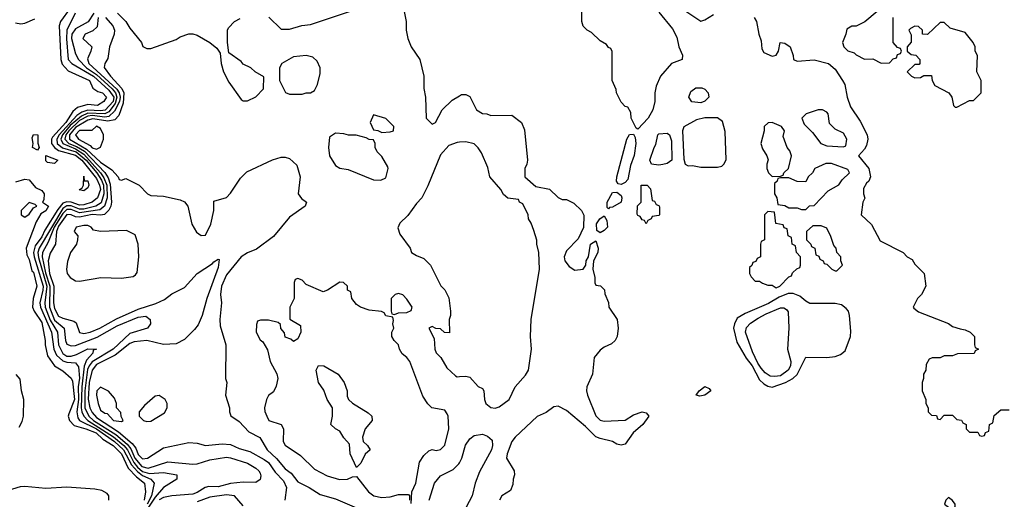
# Model space of a CAD drawing. Header units: inches. Extents: x 2380053 to 2584298, y 380219 to 546618.
# Tile 594 of 656: x 2517905 to 2522596, y 475754 to 478039. Entities that reach past the tile are written whole.
import ezdxf

# ---------------------------------------------------------------- set-up
doc = ezdxf.new("R2010")
doc.units = ezdxf.units.IN
doc.header["$MEASUREMENT"] = 0
doc.layers.add('C5417', color=7, linetype='Continuous')
doc.layers.add('C5427', color=7, linetype='Continuous')

msp = doc.modelspace()

# ---------------------------------------------------------------- linework, layer by layer
at = {"layer": 'C5417', "color": 2}
for points, elevation in [([(2518145.5, 478094.5), (2518099.5, 478030), (2518093.4, 478010), (2518100.7, 477850), (2518106.8, 477826.8), (2518135.6, 477795.6), (2518237.1, 477750), (2518253.2, 477713.2), (2518276.8, 477696.8), (2518298.8, 477690), (2518318, 477670), (2518306, 477650), (2518276, 477630), (2518230, 477635.1), (2518179.5, 477620.5), (2518158, 477602), (2518124.3, 477550), (2518060.9, 477479.1), (2518056.3, 477470), (2518056.3, 477450), (2518070.1, 477430.1), (2518090, 477415.3), (2518170, 477393.8), (2518200.5, 477370), (2518270, 477283.2), (2518285.5, 477250), (2518289.3, 477230), (2518275.2, 477190), (2518250, 477169.9), (2518210, 477156.8), (2518190, 477155.9), (2518150, 477169.9), (2518130, 477172.1), (2518110, 477164.7), (2518085.8, 477134.2), (2518024.3, 477035.7), (2518010, 477005.3), (2517978.7, 476961.3), (2517970.1, 476930), (2517973.9, 476910), (2518016.3, 476770), (2518015.8, 476750), (2518000.8, 476690), (2518003.2, 476670), (2518056.1, 476550), (2518067.8, 476470), (2518080.6, 476440.6), (2518110, 476413.2), (2518130, 476407), (2518170, 476404.4), (2518184.8, 476384.8), (2518190.5, 476330.5), (2518184.1, 476290), (2518185.7, 476230), (2518177.2, 476170), (2518182.2, 476142.2), (2518190.2, 476130), (2518271.5, 476090), (2518357.2, 476030), (2518400.1, 475990), (2518438.1, 475918.1), (2518465.8, 475885.8), (2518490, 475867.3), (2518528.9, 475850), (2518545.5, 475830), (2518532.3, 475770), (2518512.7, 475730)], 6), ([(2519091.6, 478051.6), (2519150, 477994), (2519190, 477994), (2519248.9, 478011.1), (2519290, 478016), (2519495.1, 478084.9)], 26), ([(2519733.7, 478093.7), (2519746.8, 478030), (2519746.8, 477990), (2519754, 477950), (2519770.6, 477910.6), (2519811, 477850), (2519831, 477770), (2519831.1, 477711.1), (2519838, 477670), (2519842, 477570), (2519870, 477542), (2519886, 477550), (2519918, 477610), (2519964.7, 477655.3), (2520000, 477676.1)], 26), ([(2517884.2, 478024.2), (2517910, 478019.5), (2517930, 478022.3), (2517976.5, 478043.5)], 6), ([(2518169.2, 478070), (2518129.4, 477990), (2518127.6, 477947.6), (2518135.2, 477850), (2518153.4, 477830), (2518255.9, 477770), (2518330, 477703), (2518352.7, 477670), (2518349.5, 477650), (2518311.3, 477608.7), (2518290, 477605.1), (2518230, 477608.1), (2518201.1, 477598.9), (2518176.9, 477583.1), (2518092.6, 477490), (2518081.7, 477470), (2518083.5, 477450), (2518108.7, 477428.7), (2518173.3, 477410), (2518221.9, 477370), (2518271.9, 477310), (2518294.5, 477274.5), (2518303.6, 477250), (2518305.9, 477210), (2518293.1, 477166.9), (2518267, 477150), (2518210, 477136.9), (2518190, 477136.4), (2518150, 477151.7), (2518130, 477152.7), (2518110, 477140.2), (2517997.4, 476950), (2517990.7, 476930), (2517993.6, 476906.4), (2518033.5, 476770), (2518024.2, 476690), (2518026.3, 476670), (2518050, 476607.2), (2518085.1, 476550), (2518089.6, 476489.6), (2518110, 476448.2), (2518130, 476436.5), (2518150, 476436), (2518176.1, 476443.9), (2518230, 476471.5), (2518270.8, 476470), (2518254.8, 476465.2), (2518252.7, 476450), (2518222.4, 476417.6), (2518211.8, 476388.2), (2518200.6, 476290), (2518197, 476190), (2518200.1, 476170), (2518209.6, 476149.7), (2518230.1, 476130), (2518352.3, 476052.3), (2518401.4, 476010), (2518419.2, 475990), (2518448.7, 475928.8), (2518466.4, 475906.4), (2518490, 475886.8), (2518522.7, 475877.3), (2518590, 475881.7), (2518654, 475870), (2518654, 475850), (2518590, 475809.8), (2518550, 475763.5), (2518488.8, 475671.2)], 10), ([(2518258, 478070), (2518231.7, 478028.3), (2518170, 477995.3), (2518153, 477970), (2518151.9, 477950), (2518170, 477876), (2518184.9, 477850), (2518222.7, 477810), (2518270, 477778.7), (2518345, 477710), (2518361.6, 477690), (2518367.8, 477670), (2518359.9, 477640.1), (2518330, 477599.6), (2518309.7, 477590.3), (2518230, 477593.9), (2518199.9, 477580.1), (2518145.4, 477534.6), (2518109.2, 477490), (2518100.8, 477470), (2518110, 477448.6), (2518170, 477424.6), (2518210, 477399.1), (2518290.1, 477310), (2518305.9, 477285.9), (2518319.3, 477250), (2518321.6, 477190), (2518309.6, 477150.4), (2518286.2, 477133.8), (2518190, 477119), (2518150, 477134.3), (2518130, 477134.5), (2518110, 477116.5), (2518069.7, 477050), (2518040.9, 476979.1), (2518013.8, 476930), (2518012, 476910), (2518027.1, 476832.9), (2518048.6, 476770), (2518046.6, 476670), (2518070, 476607.7), (2518116, 476570), (2518122.3, 476510), (2518130, 476493.4), (2518150, 476484.9), (2518170, 476487.4), (2518273.5, 476526.5), (2518370, 476579.7), (2518470, 476621.7), (2518505.8, 476625.8), (2518526.8, 476610), (2518527.7, 476590), (2518513.4, 476570), (2518430, 476543.9), (2518350.6, 476469.4), (2518250, 476408.2), (2518235.3, 476390), (2518227.9, 476372.1), (2518214.9, 476270), (2518215.4, 476190), (2518234.6, 476150), (2518256.8, 476130), (2518362.6, 476062.6), (2518416.4, 476016.4), (2518434.7, 475994.7), (2518453.1, 475950), (2518486.8, 475910), (2518517.4, 475902.6), (2518610, 475932.7), (2518730, 475921.7), (2518750, 475923.6), (2518810, 475941.7), (2518890, 475954.6), (2518910, 475952), (2518990, 475926), (2519030, 475902), (2519044, 475890), (2519050, 475878), (2519054, 475866), (2519051, 475849), (2519030, 475834), (2518970, 475836.3), (2518910, 475829.8), (2518850, 475813.5), (2518805.8, 475814.2), (2518789.2, 475810.8), (2518750, 475785.7), (2518730, 475778.5), (2518630, 475771), (2518590, 475762.7), (2518570, 475750.8)], 14), ([(2518279, 478050), (2518274.2, 478005.8), (2518253.5, 477986.5), (2518216.3, 477970), (2518205.5, 477950), (2518248, 477910), (2518244.4, 477890), (2518227.5, 477852.5), (2518234, 477830), (2518367.8, 477707.8), (2518379.2, 477690), (2518382.9, 477670), (2518380.5, 477650), (2518356.6, 477603.4), (2518330, 477578.4), (2518310, 477575.2), (2518250, 477582.3), (2518230, 477579.2), (2518190, 477558.1), (2518139.1, 477510), (2518124.4, 477490), (2518119.6, 477470), (2518138.5, 477450), (2518175.6, 477435.6), (2518212.9, 477412.9), (2518310.9, 477310.9), (2518326, 477286), (2518335.5, 477255.5), (2518341.7, 477170), (2518338.5, 477150), (2518329, 477131), (2518308.8, 477111.2), (2518290, 477107), (2518250, 477110.8), (2518190, 477098.7), (2518170, 477100.6), (2518150, 477109.8), (2518130, 477110.5), (2518090, 477055), (2518080.8, 477030), (2518075.8, 476970), (2518050, 476926.6), (2518039.7, 476890), (2518047.5, 476830), (2518068.1, 476770), (2518066.3, 476690), (2518070, 476663), (2518090, 476626.2), (2518110, 476616.2), (2518162.4, 476602.4), (2518174.4, 476594.4), (2518189, 476549), (2518210, 476544.6), (2518241.2, 476550), (2518287.3, 476570), (2518365.8, 476614.2), (2518470, 476659.7), (2518552.8, 476687.2), (2518594, 476706), (2518630, 476732.7), (2518690, 476763), (2518749.7, 476830.3), (2518822.9, 476877.1), (2518830, 476886), (2518850, 476898), (2518856, 476896), (2518850, 476858), (2518796.5, 476710), (2518774.9, 476630), (2518754.6, 476585.4), (2518737.2, 476562.8), (2518690, 476515.1), (2518650, 476495.1), (2518590, 476492.3), (2518511.2, 476511.2), (2518450, 476504.7), (2518430, 476496.9), (2518359.7, 476440.3), (2518270, 476395.8), (2518249.5, 476370), (2518236, 476310), (2518231.6, 476231.6), (2518239.4, 476190), (2518250, 476167.1), (2518270, 476143.5), (2518375.7, 476075.7), (2518440.5, 476020.5), (2518457.5, 475997.5), (2518470, 475967.2), (2518490, 475947.4), (2518513.2, 475950), (2518590, 475999.1), (2518710, 476024), (2518750, 476020.7), (2518790, 476010.6), (2518870, 476018), (2518910, 476015.8), (2518950, 475996.5), (2519001.1, 475981.1), (2519070, 475944), (2519090, 475928.8), (2519122.6, 475882.6), (2519161.3, 475841.3), (2519175.3, 475810), (2519168.9, 475750)], 18), ([(2518314.3, 478050), (2518348.4, 478010), (2518356.4, 477990), (2518354.4, 477970), (2518332.7, 477910), (2518325.5, 477854.5), (2518311, 477830), (2518307.9, 477812.1), (2518337, 477770), (2518391.6, 477711.6), (2518400.8, 477690), (2518398.4, 477641.6), (2518376.7, 477583.3), (2518358.3, 477561.7), (2518324.2, 477555.8), (2518252.6, 477567.4), (2518230, 477560.2), (2518170, 477525.6), (2518141.7, 477490), (2518142.4, 477470), (2518222.7, 477422.7), (2518290, 477360.6), (2518343.8, 477323.8), (2518374, 477290), (2518378, 477278), (2518390, 477274), (2518410, 477282), (2518474, 477250), (2518514, 477210), (2518530, 477202), (2518590, 477198), (2518670, 477181), (2518690.6, 477170.6), (2518706, 477150), (2518725.5, 477065.5), (2518747.5, 477027.5), (2518770, 477011), (2518790, 477012), (2518815.3, 477064.7), (2518829.3, 477129.3), (2518830, 477174), (2518890, 477192), (2518910, 477212), (2518956.5, 477283.5), (2518986.3, 477313.7), (2519110, 477371), (2519150, 477384.7), (2519170, 477384.7), (2519190, 477378), (2519225.4, 477345.4), (2519241, 477290), (2519231.3, 477210), (2519247.1, 477187.1), (2519272, 477170), (2519264.7, 477150), (2519190, 477099), (2519114.2, 477005.8), (2519033.9, 476946.1), (2518990, 476928.3), (2518959.5, 476910), (2518890, 476822.9), (2518866.5, 476770), (2518862, 476730), (2518866, 476690), (2518858, 476610), (2518859.8, 476579.8), (2518886.8, 476490), (2518884.7, 476330), (2518891, 476310), (2518886, 476250), (2518904.7, 476190), (2518904.7, 476170), (2518910.9, 476150.9), (2518950, 476124.9), (2518995.8, 476075.8), (2519048.4, 476048.4), (2519084.4, 475990), (2519128.6, 475948.6), (2519170, 475899.5), (2519197.8, 475877.8), (2519230, 475837.3), (2519284.7, 475810), (2519336.8, 475776.8), (2519410, 475756.3), (2519510, 475713.4)], 22), ([(2518370.8, 478070), (2518410.4, 478030.4), (2518430, 477998.8), (2518484.7, 477930), (2518491.6, 477911.6), (2518510, 477902), (2518530, 477902), (2518650, 477944.7), (2518670, 477958), (2518710, 477971.3), (2518730, 477971.3), (2518750, 477964.7), (2518810.9, 477930.9), (2518843.6, 477903.6), (2518859.6, 477879.6), (2518864.7, 477830), (2518876, 477790), (2518902, 477742), (2518959.6, 477659.6), (2518970, 477652), (2518990, 477652), (2519030, 477672), (2519066, 477710), (2519067.3, 477767.3), (2519026, 477790), (2519006, 477810), (2518970, 477828), (2518960.4, 477840.4), (2518902, 477882), (2518895.3, 477930), (2518895.3, 477990), (2518900.2, 477999.8), (2518928, 478030), (2518954.6, 478045.4)], 26), ([(2520000, 477455), (2519990, 477454), (2519950, 477439), (2519910, 477395.3), (2519850, 477248), (2519821, 477190), (2519795.9, 477164.1), (2519754.4, 477105.6), (2519716, 477070), (2519707.1, 477047.1), (2519716.8, 477016.8), (2519764.7, 476950), (2519772, 476930), (2519795.3, 476915.3), (2519830, 476902), (2519862, 476870), (2519911, 476771), (2519930, 476752), (2519950, 476714), (2519958, 476650), (2519958, 476630), (2519951.3, 476610), (2519952.7, 476547.3), (2519928.4, 476548.4), (2519910, 476566), (2519888, 476568), (2519870, 476578), (2519854, 476570), (2519879.8, 476519.8), (2519882.8, 476470), (2519890, 476452), (2519912, 476430), (2519939.8, 476379.8), (2519982, 476342), (2519990, 476338), (2520000, 476338.7)], 26), ([(2517886.4, 477266.4), (2517930, 477278.8), (2517950, 477276), (2517979.8, 477239.8), (2518010, 477224.7), (2518021, 477210), (2518019.8, 477180.2), (2518014, 477170), (2518042, 477150), (2518030, 477129), (2518005.4, 477114.6), (2517983.5, 477076.5), (2517936, 476950), (2517938.3, 476918.3), (2517950, 476897.3), (2517963, 476843), (2517970, 476836), (2517986, 476770), (2517968.5, 476710), (2517966.4, 476670), (2517973.4, 476650), (2518010, 476596.3), (2518026, 476510), (2518025.5, 476490), (2518037.8, 476437.7), (2518070.2, 476390.2), (2518110, 476366.8), (2518150, 476331), (2518156.3, 476316.3), (2518165.8, 476230), (2518138.9, 476161.1), (2518136.5, 476150), (2518141.3, 476130), (2518165, 476105), (2518220.7, 476090), (2518268.4, 476070), (2518300.9, 476040.9), (2518350.2, 476010), (2518390, 475971.1), (2518422.4, 475902.4), (2518460.6, 475860.6), (2518499.6, 475830), (2518504.6, 475790), (2518498, 475750)], 2), ([(2519770, 475734), (2519774, 475790), (2519792, 475830), (2519809.3, 475930.7), (2519830, 475962), (2519854.6, 475985.4), (2519870, 475991), (2519890, 475986), (2519910, 475991), (2519930, 476012), (2519949.3, 476090), (2519946, 476150), (2519941.5, 476161.5), (2519930, 476179), (2519868, 476190), (2519849.1, 476209.1), (2519825.6, 476245.6), (2519764, 476410), (2519749.4, 476429.4), (2519727.2, 476447.2), (2519714, 476470), (2519709.2, 476489.2), (2519688.7, 476510), (2519678, 476530), (2519678, 476550), (2519688, 476570), (2519682, 476590), (2519686, 476606), (2519682, 476622), (2519650, 476628), (2519642, 476642), (2519628, 476648), (2519570, 476655.3), (2519528, 476670), (2519510, 476682), (2519488, 476710), (2519482, 476742), (2519466, 476750), (2519466, 476770), (2519447.3, 476787.3), (2519430, 476788), (2519372, 476750), (2519350, 476742), (2519270, 476778), (2519250, 476798), (2519230, 476806), (2519218, 476802), (2519212.7, 476787.3), (2519212, 476710), (2519192, 476670), (2519192.7, 476612.7), (2519242, 476582), (2519244.7, 476550), (2519230, 476518), (2519210, 476506), (2519196.4, 476516.4), (2519170, 476526), (2519167.3, 476547.3), (2519148.4, 476568.4), (2519147.3, 476587.3), (2519136.4, 476596.4), (2519090, 476608), (2519052.7, 476607.3), (2519038, 476602), (2519032.7, 476587.3), (2519032, 476550), (2519050, 476514), (2519063.6, 476503.6), (2519085.4, 476465.4), (2519098, 476410), (2519130, 476352), (2519134, 476330), (2519127.1, 476292.9), (2519114, 476266), (2519090, 476248), (2519081, 476230), (2519072, 476190), (2519072.7, 476172.7), (2519082, 476150), (2519092, 476130), (2519151.3, 476110), (2519161, 476090), (2519160.7, 476030), (2519170, 476011.3), (2519242.5, 475962.5), (2519310, 475898), (2519370, 475866), (2519428.5, 475848.5), (2519466, 475850), (2519490, 475861), (2519510, 475862), (2519567.3, 475790), (2519592, 475770), (2519630, 475763), (2519670, 475765.5), (2519710, 475777.1), (2519756.9, 475776.9), (2519762, 475770), (2519762, 475750)], 26), ([(2517901.8, 476098.2), (2517915.9, 476124.1), (2517922.2, 476150), (2517924.8, 476230), (2517914, 476270), (2517906.9, 476326.9), (2517888.3, 476348.3)], 2), ([(2519856.3, 475750), (2519880.7, 475830), (2519910, 475865.5), (2519970, 475896.4), (2519997.6, 475922.4), (2520000, 475927.3)], 22), ([(2518329.6, 475750), (2518329.6, 475770), (2518321.7, 475781.7), (2518296.6, 475796.6), (2518262.9, 475802.9), (2518130, 475812.4), (2518030, 475805.3), (2517930, 475815.1), (2517906.9, 475813.1), (2517850, 475795.4), (2517790, 475791.1), (2517681.2, 475798.8), (2517579.8, 475780.2), (2517502.5, 475757.5), (2517430, 475725.9)], 2), ([(2518970, 475722), (2518928, 475770), (2518890, 475775.4), (2518810, 475763.9), (2518750, 475741.4)], 18)]:
    msp.add_lwpolyline(points, dxfattribs=dict(at, elevation=elevation))
for points, elevation in [([(2519270, 477869), (2519210, 477862), (2519154, 477830), (2519142, 477810), (2519142, 477750), (2519171.6, 477691.6), (2519190, 477684.7), (2519250, 477684.7), (2519270, 477691.3), (2519290, 477691.3), (2519310, 477702), (2519324, 477730), (2519336.5, 477783.5), (2519337.2, 477810), (2519322, 477842), (2519301.2, 477861.2)], 26), ([(2519590, 477586), (2519574, 477550), (2519590, 477514), (2519611.6, 477511.6), (2519630, 477502), (2519670, 477504.7), (2519686, 477510), (2519688, 477530), (2519650, 477568)], 26), ([(2518270, 477531.8), (2518248.3, 477511.7), (2518190, 477510.7), (2518170, 477491.1), (2518184.2, 477470), (2518239.8, 477439.8), (2518250, 477429.2), (2518270, 477421.6), (2518290, 477431.3), (2518303.7, 477470), (2518303.7, 477490), (2518290, 477521.2)], 26), ([(2517990, 477418), (2517966, 477430), (2517968.7, 477450), (2517964, 477476), (2517970, 477492), (2517990.5, 477490.5), (2517990.8, 477450.8), (2517998, 477430)], 2), ([(2519410, 477498), (2519381, 477479), (2519376, 477430), (2519381, 477390), (2519410, 477344.7), (2519430, 477331.3), (2519470, 477326), (2519590, 477276.3), (2519626, 477274), (2519650, 477286), (2519661.2, 477330), (2519658.6, 477338.6), (2519630, 477388), (2519608.7, 477410), (2519598, 477430), (2519598, 477450), (2519590, 477466), (2519570, 477468), (2519556.4, 477476.4), (2519508.4, 477488.4), (2519471.1, 477488.9), (2519450, 477495.3)], 26), ([(2518070, 477354), (2518038, 477358), (2518030, 477366), (2518028.7, 477391.3), (2518086, 477370)], 2), ([(2518210, 477224), (2518188, 477228), (2518202, 477238), (2518208.7, 477250), (2518210, 477294), (2518212, 477272), (2518230, 477271), (2518234.8, 477250), (2518230, 477238)], 2), ([(2517950, 477168), (2517911.3, 477130), (2517912, 477110), (2517930, 477098), (2517950, 477112), (2517970, 477142), (2517986, 477150), (2517978, 477158)], 2), ([(2518210, 477059), (2518174, 477050), (2518164.7, 477030), (2518182, 477010), (2518181, 476990), (2518174.8, 476970), (2518147.3, 476930), (2518133.2, 476886.8), (2518127.3, 476850), (2518131, 476830), (2518144.7, 476810), (2518170, 476794.8), (2518190, 476794), (2518290.6, 476810.6), (2518390, 476807.3), (2518444.7, 476815.3), (2518457.2, 476822.8), (2518464.7, 476835.3), (2518473.2, 476910), (2518469, 476969), (2518454.6, 477014.6), (2518414, 477034), (2518289.3, 477029.3), (2518256.4, 477036.4), (2518246, 477050), (2518230, 477058)], 22), ([(2519710, 476734), (2519694, 476730), (2519674, 476710), (2519674, 476650), (2519678, 476638), (2519690, 476634), (2519710, 476642), (2519750, 476644.7), (2519770, 476654), (2519775.3, 476670), (2519750, 476708), (2519730, 476728)], 26), ([(2519510, 475906), (2519479, 475970), (2519476.4, 476016.4), (2519450, 476046), (2519430, 476078), (2519409.1, 476089.1), (2519388, 476110), (2519395.3, 476150), (2519395.3, 476190), (2519369.3, 476229.3), (2519353.6, 476273.6), (2519328.7, 476310), (2519318, 476370), (2519328, 476392), (2519354, 476390), (2519422, 476350), (2519450.7, 476310.7), (2519464.7, 476270), (2519465.4, 476245.4), (2519471.3, 476230), (2519490, 476211.3), (2519565.4, 476165.4), (2519582, 476150), (2519584.7, 476130), (2519551.3, 476090), (2519538, 476050), (2519542, 476030), (2519562, 476010), (2519574, 475990), (2519551.6, 475968.4), (2519530, 475926)], 26), ([(2518290, 476288), (2518272, 476270), (2518271, 476250), (2518278, 476210), (2518290, 476178.8), (2518310, 476164.9), (2518322, 476162), (2518352, 476130), (2518390, 476124.7), (2518398, 476130), (2518388.4, 476148.4), (2518387.3, 476167.3), (2518366, 476190), (2518366, 476210), (2518356.4, 476236.4), (2518328.4, 476268.4)], 22), ([(2518570, 476248), (2518550, 476246), (2518499.6, 476200.4), (2518474, 476170), (2518474, 476150), (2518494, 476130), (2518510, 476124.7), (2518530, 476126), (2518594.6, 476165.4), (2518608, 476190), (2518608, 476210), (2518598, 476230)], 22)]:
    msp.add_lwpolyline(points, close=True, dxfattribs=dict(at, elevation=elevation))
at = {"layer": 'C5427', "color": 2}
for points, elevation in [([(2520950, 478074.8), (2521015.6, 477995.6), (2521036.5, 477956.5), (2521046, 477910), (2521062.8, 477870), (2521062, 477850), (2521011.3, 477830), (2520958.8, 477770), (2520936.8, 477723.2), (2520930.7, 477690), (2520930.8, 477649.2), (2520921, 477610), (2520898.8, 477570), (2520850, 477518), (2520842, 477522), (2520818, 477570), (2520816.4, 477596.4), (2520802, 477622), (2520790, 477626), (2520770, 477646), (2520748, 477690), (2520747.3, 477707.3), (2520728, 477750), (2520727.3, 477887.3), (2520722, 477902), (2520710, 477906), (2520700.4, 477920.4), (2520670, 477938), (2520630, 477978), (2520609.1, 477989.1), (2520589.1, 478009.1), (2520582.7, 478030), (2520582.4, 478170)], 26), ([(2521070, 478086), (2521150, 478032), (2521170, 478038), (2521210, 478064.7)], 30), ([(2521990, 478078), (2521931.6, 478028.4), (2521890, 478008), (2521870, 478008), (2521845.4, 477994.6), (2521842, 477970), (2521826, 477930), (2521831.3, 477910), (2521850, 477891.3), (2521881, 477881), (2521890, 477872), (2521930, 477851.3), (2521970, 477852), (2522010, 477832), (2522050, 477834), (2522067.3, 477852.7), (2522082, 477858), (2522087.3, 477872.7), (2522102, 477878), (2522106, 477890), (2522102, 477902), (2522087.3, 477907.3), (2522066, 477930), (2522066, 478050)], 34), ([(2521404.7, 478050), (2521416, 478030), (2521426, 477970), (2521438, 477938), (2521441.1, 477901.1), (2521450, 477882.8), (2521490, 477864.9), (2521509.4, 477870.6), (2521520.9, 477890), (2521528.9, 477931.1), (2521550, 477927.7), (2521576.3, 477910), (2521591, 477869), (2521592, 477850), (2521610, 477841), (2521690, 477847.3), (2521758, 477830), (2521790, 477804), (2521824.9, 477750), (2521836.3, 477730), (2521848, 477670), (2521863.7, 477623.7), (2521910, 477556), (2521943, 477490), (2521945.5, 477470), (2521939.5, 477440.5), (2521930, 477422), (2521902, 477390), (2521951, 477330), (2521958, 477290), (2521950.9, 477269.1), (2521939.6, 477260.4), (2521925.4, 477234.6), (2521924.7, 477210), (2521931.3, 477188.7), (2521922, 477170), (2521914, 477110), (2521963.6, 477063.6), (2522005.4, 476985.4), (2522114, 476930), (2522134, 476910), (2522156.9, 476896.9), (2522170, 476874), (2522214, 476830), (2522222, 476770), (2522202, 476730), (2522182, 476710), (2522162, 476670), (2522165.4, 476665.4), (2522187.1, 476647.1), (2522330, 476591.3), (2522350, 476578), (2522385.4, 476565.4), (2522410, 476562), (2522434, 476550), (2522454, 476530), (2522454, 476490), (2522458, 476478), (2522474, 476470), (2522458, 476462), (2522452, 476448), (2522372.7, 476447.3), (2522350, 476438), (2522310, 476438), (2522290, 476428), (2522252.7, 476427.3), (2522238, 476422), (2522223.6, 476396.4), (2522222, 476370), (2522212, 476350), (2522212, 476330), (2522204.7, 476310), (2522204.7, 476270), (2522222, 476230), (2522222, 476210), (2522234, 476190), (2522234, 476170), (2522250, 476154), (2522272.7, 476152.7), (2522278, 476138), (2522290, 476134), (2522310, 476154), (2522350, 476154), (2522370, 476134), (2522391.6, 476131.6), (2522398, 476118), (2522414, 476110), (2522414, 476090), (2522430, 476074), (2522470, 476074), (2522478, 476058), (2522490, 476054), (2522502, 476058), (2522507.3, 476072.7), (2522522, 476078), (2522526, 476110), (2522542, 476118), (2522547.3, 476152.7), (2522580.4, 476179.6), (2522619.6, 476179.6)], 30), ([(2520000, 477676.1), (2520010, 477682), (2520030, 477682), (2520050, 477674), (2520082, 477610), (2520110, 477592), (2520131.1, 477591.1), (2520150, 477582), (2520250, 477584.7), (2520296, 477550), (2520310, 477514), (2520324.7, 477370), (2520322, 477350), (2520312, 477330), (2520312, 477290), (2520363.6, 477243.6), (2520430, 477232), (2520470, 477192), (2520490, 477182), (2520510, 477182), (2520545.4, 477165.4), (2520582, 477130), (2520592.7, 477107.3), (2520591.6, 477048.4), (2520565.4, 476994.6), (2520510, 476938), (2520498.8, 476910), (2520502.8, 476890), (2520522.5, 476862.5), (2520550, 476846), (2520588.9, 476851.1), (2520602, 476870), (2520604, 476890), (2520615.3, 476910), (2520624, 476970), (2520650, 476986), (2520661.6, 476950), (2520659.3, 476930), (2520638.8, 476890), (2520636, 476850), (2520646, 476810), (2520645.4, 476785.4), (2520650, 476774), (2520671.6, 476771.6), (2520691.6, 476751.6), (2520692.7, 476732.7), (2520711.1, 476691.1), (2520712, 476670), (2520751.3, 476610), (2520756, 476570), (2520750.9, 476529.1), (2520742, 476510), (2520725.4, 476494.6), (2520690, 476479), (2520670, 476464), (2520642.8, 476430), (2520634, 476350), (2520607.7, 476290), (2520604.9, 476270), (2520610.4, 476250), (2520650, 476151), (2520670.4, 476130.4), (2520690, 476125.5), (2520789.5, 476130.5), (2520830, 476156.3), (2520870, 476170.6), (2520890, 476166), (2520902.8, 476150), (2520873.4, 476110), (2520828.6, 476071.4), (2520790, 476017.2), (2520770, 476012.3), (2520750, 476016), (2520729.5, 476029.5), (2520670, 476042.9), (2520650, 476052.3), (2520601.3, 476101.3), (2520510, 476177), (2520470, 476197), (2520450, 476195.1), (2520412.7, 476167.3), (2520370, 476149.2), (2520264.9, 476050), (2520250, 476028.7), (2520228, 475970), (2520224.9, 475950), (2520260.7, 475890), (2520262.8, 475870), (2520256, 475850), (2520255.3, 475824.7), (2520243.6, 475796.4), (2520202, 475770), (2520191.3, 475750)], 26), ([(2520000, 476338.7), (2520030, 476341), (2520050, 476336), (2520090, 476292), (2520110, 476282), (2520116, 476270), (2520118.8, 476230), (2520126, 476210), (2520150, 476190.8), (2520170, 476188), (2520190, 476194), (2520237, 476230), (2520265.2, 476290), (2520314.2, 476345.8), (2520329, 476370), (2520344, 476470), (2520339, 476530), (2520341.2, 476610), (2520381.2, 476850), (2520379, 476930), (2520369.3, 476969.3), (2520369, 476989), (2520354.6, 477034.6), (2520342, 477070), (2520328.7, 477090), (2520328, 477110), (2520302, 477162), (2520286, 477170), (2520282, 477182), (2520230, 477188), (2520210, 477206), (2520198, 477230), (2520145.2, 477290), (2520134.8, 477334.8), (2520104.7, 477404.7), (2520090, 477428), (2520070, 477448), (2520030, 477458), (2520000, 477455)], 26), ([(2520000, 475927.3), (2520011.5, 475950), (2520028.3, 476011.7), (2520050, 476042.8), (2520070, 476058), (2520110, 476064.9), (2520134, 476054), (2520155.5, 476035.5), (2520158, 476010), (2520152.7, 475990), (2520095.8, 475884.2), (2520075.8, 475830), (2520060.5, 475770), (2520018, 475690), (2520010.4, 475650), (2520008, 475590), (2520000, 475570)], 22)]:
    msp.add_lwpolyline(points, dxfattribs=dict(at, elevation=elevation))
for points, elevation in [([(2522310, 478026), (2522290, 478026), (2522230, 477968), (2522206, 477970), (2522206, 477990), (2522187.3, 478007.3), (2522170, 478008), (2522150, 477998), (2522142, 477990), (2522152.7, 477967.3), (2522152.7, 477932.7), (2522134, 477910), (2522134, 477890), (2522152.7, 477872.7), (2522174, 477870), (2522194, 477850), (2522194, 477830), (2522190, 477826), (2522170, 477826), (2522134, 477790), (2522154, 477770), (2522170, 477762), (2522196.4, 477763.6), (2522212.7, 477772.7), (2522250, 477774), (2522252, 477750), (2522265.4, 477725.4), (2522331.3, 477691.3), (2522346, 477670), (2522354, 477630), (2522362, 477622), (2522370, 477622), (2522430, 477654), (2522450, 477654), (2522486, 477690), (2522486, 477750), (2522466, 477790), (2522468.4, 477868.4), (2522458, 477890), (2522458, 477910), (2522448, 477930), (2522410, 477978), (2522339, 477999)], 34), ([(2521150, 477642.6), (2521107.2, 477647.3), (2521093.3, 477670), (2521102.5, 477697.5), (2521125.9, 477714.1), (2521155.3, 477715.3), (2521170, 477708.4), (2521185.3, 477690), (2521188.5, 477670), (2521170, 477651.5)], 26), ([(2521730, 477609), (2521710, 477609), (2521652, 477590), (2521632, 477570), (2521642, 477542), (2521682, 477502), (2521722, 477450), (2521750, 477438), (2521830, 477434), (2521842, 477438), (2521846, 477470), (2521830, 477498), (2521790, 477518), (2521764, 477544), (2521757.2, 477590), (2521750, 477599)], 30), ([(2521230, 477571.6), (2521170, 477571.6), (2521130, 477562), (2521070, 477528.7), (2521063, 477510), (2521070, 477374), (2521076, 477350), (2521090, 477343), (2521110, 477344.9), (2521150, 477337.1), (2521230, 477336.5), (2521250, 477341.3), (2521260.7, 477350), (2521271.5, 477371.5), (2521266.7, 477506.7), (2521254.3, 477554.3)], 30), ([(2521490, 477548.7), (2521471.6, 477548.4), (2521452, 477530), (2521451.3, 477510), (2521436, 477450), (2521443.5, 477423.5), (2521464.7, 477390), (2521471.1, 477371.1), (2521464.7, 477350), (2521464.7, 477330), (2521472, 477310), (2521490, 477292), (2521530, 477294), (2521542, 477298), (2521546, 477310), (2521568, 477330), (2521582, 477390), (2521574, 477414), (2521562, 477430), (2521543.1, 477483.1), (2521548.7, 477510), (2521535.3, 477530)], 30), ([(2520770, 477254), (2520756.4, 477256.4), (2520749.2, 477269.2), (2520749.4, 477290.6), (2520797.2, 477470), (2520810, 477492), (2520830, 477494), (2520838, 477478), (2520840.5, 477450), (2520832.3, 477392.3), (2520815.3, 477344.7), (2520802.8, 477277.2), (2520790, 477264)], 26), ([(2520950, 477345.6), (2520915.3, 477350), (2520907.8, 477370), (2520927.6, 477430), (2520936.2, 477443.8), (2520945.6, 477490), (2520950, 477494.9), (2520990, 477498), (2521000.7, 477490), (2521010, 477462), (2521012, 477370), (2520990, 477353.2), (2520970, 477349.6)], 26), ([(2521773.6, 477353.6), (2521746.4, 477353.6), (2521694, 477330), (2521682, 477310), (2521662, 477290), (2521650, 477266), (2521610, 477268), (2521570, 477286), (2521530, 477286), (2521518, 477282), (2521514, 477270), (2521502, 477258), (2521502, 477210), (2521512, 477190), (2521518, 477158), (2521550, 477154), (2521570, 477142), (2521610, 477142), (2521630, 477134), (2521650, 477134), (2521668.4, 477151.6), (2521690, 477154), (2521756.4, 477223.6), (2521808.4, 477251.6), (2521823.1, 477276.9), (2521858, 477310), (2521850, 477326)], 30), ([(2520890, 477066), (2520882, 477082), (2520870, 477086), (2520862, 477102), (2520850, 477106), (2520847.3, 477112.7), (2520848.4, 477151.6), (2520866, 477170), (2520866, 477250), (2520869.3, 477250.7), (2520894, 477250), (2520910, 477234), (2520918, 477178), (2520930, 477174), (2520938, 477158), (2520950, 477154), (2520952.7, 477147.3), (2520954, 477110), (2520950, 477106), (2520918, 477102), (2520914, 477090), (2520898, 477082)], 26), ([(2520710, 477138), (2520704, 477144), (2520703.7, 477170), (2520730, 477216), (2520750, 477218), (2520770, 477202), (2520774, 477190), (2520771, 477170), (2520730, 477146.6), (2520715.3, 477144.7)], 26), ([(2520670, 477024), (2520654, 477034), (2520653.2, 477066.8), (2520668.9, 477091.1), (2520690, 477104.7), (2520702, 477082), (2520705.5, 477050), (2520690, 477034.5)], 26), ([(2521470, 477126), (2521454, 477110), (2521454, 476990), (2521438, 476982), (2521434, 476970), (2521434, 476910), (2521418, 476902), (2521412.7, 476887.3), (2521398, 476882), (2521392.7, 476867.3), (2521382, 476858), (2521382, 476830), (2521390, 476814), (2521410, 476794), (2521430, 476794), (2521443.6, 476783.6), (2521470, 476774), (2521490, 476774), (2521510, 476762), (2521526, 476770), (2521570, 476814), (2521582, 476818), (2521587.3, 476832.7), (2521607.3, 476852.7), (2521622, 476858), (2521626, 476870), (2521626, 476910), (2521606, 476930), (2521602, 476962), (2521586, 476970), (2521582, 477002), (2521566, 477010), (2521562, 477042), (2521547.3, 477047.3), (2521542, 477062), (2521507.3, 477067.3), (2521502, 477122)], 30), ([(2521723.6, 477056.4), (2521683.6, 477056.4), (2521654, 477030), (2521654, 476990), (2521674, 476970), (2521678, 476958), (2521694, 476950), (2521698, 476918), (2521712, 476912), (2521718, 476898), (2521734, 476890), (2521738, 476878), (2521750, 476874), (2521774, 476850), (2521790, 476842), (2521798, 476842), (2521826, 476870), (2521818, 476890), (2521818, 476910), (2521798, 476930), (2521795.3, 476950), (2521784, 476964), (2521770, 477006), (2521750, 477046)], 30), ([(2521590, 476734), (2521566, 476734), (2521522.8, 476717.2), (2521473, 476687), (2521361.4, 476638.6), (2521323.7, 476616.3), (2521310.4, 476590), (2521306.7, 476570), (2521322.3, 476502.3), (2521366.9, 476426.9), (2521394.8, 476390), (2521430, 476323), (2521450, 476303.8), (2521470, 476292.7), (2521490, 476288.8), (2521553.2, 476310), (2521589.2, 476330), (2521610, 476348), (2521650, 476430.5), (2521750, 476430.3), (2521790, 476434.6), (2521816.6, 476443.4), (2521838.3, 476461.7), (2521864, 476530), (2521865.6, 476554.4), (2521859.3, 476630), (2521853.2, 476650), (2521843.3, 476663.3), (2521820.2, 476680.2), (2521790, 476687), (2521670, 476687.6), (2521650, 476697.2), (2521621.5, 476721.5)], 30), ([(2521501.7, 476338.3), (2521481.3, 476341.3), (2521457.1, 476357.1), (2521438.3, 476378.3), (2521422, 476402), (2521396.6, 476456.6), (2521363.6, 476550), (2521367.2, 476572.7), (2521387, 476593), (2521423.3, 476616.7), (2521462, 476638), (2521530, 476666), (2521545.8, 476665.8), (2521558.9, 476658.9), (2521566.4, 476646.4), (2521568.9, 476570), (2521564, 476470), (2521578.4, 476410), (2521577.1, 476390), (2521566, 476370), (2521530, 476342.9)], 30), ([(2521145.2, 476245.2), (2521128, 476250), (2521142, 476270), (2521170, 476290.7), (2521190, 476282), (2521198, 476270), (2521170, 476249.3)], 26), ([(2522330, 475762), (2522318, 475750), (2522311.3, 475730), (2522330, 475716), (2522350, 475712), (2522362, 475718), (2522362, 475730), (2522350, 475748)], 30)]:
    msp.add_lwpolyline(points, close=True, dxfattribs=dict(at, elevation=elevation))

doc.saveas('drawing.dxf')
